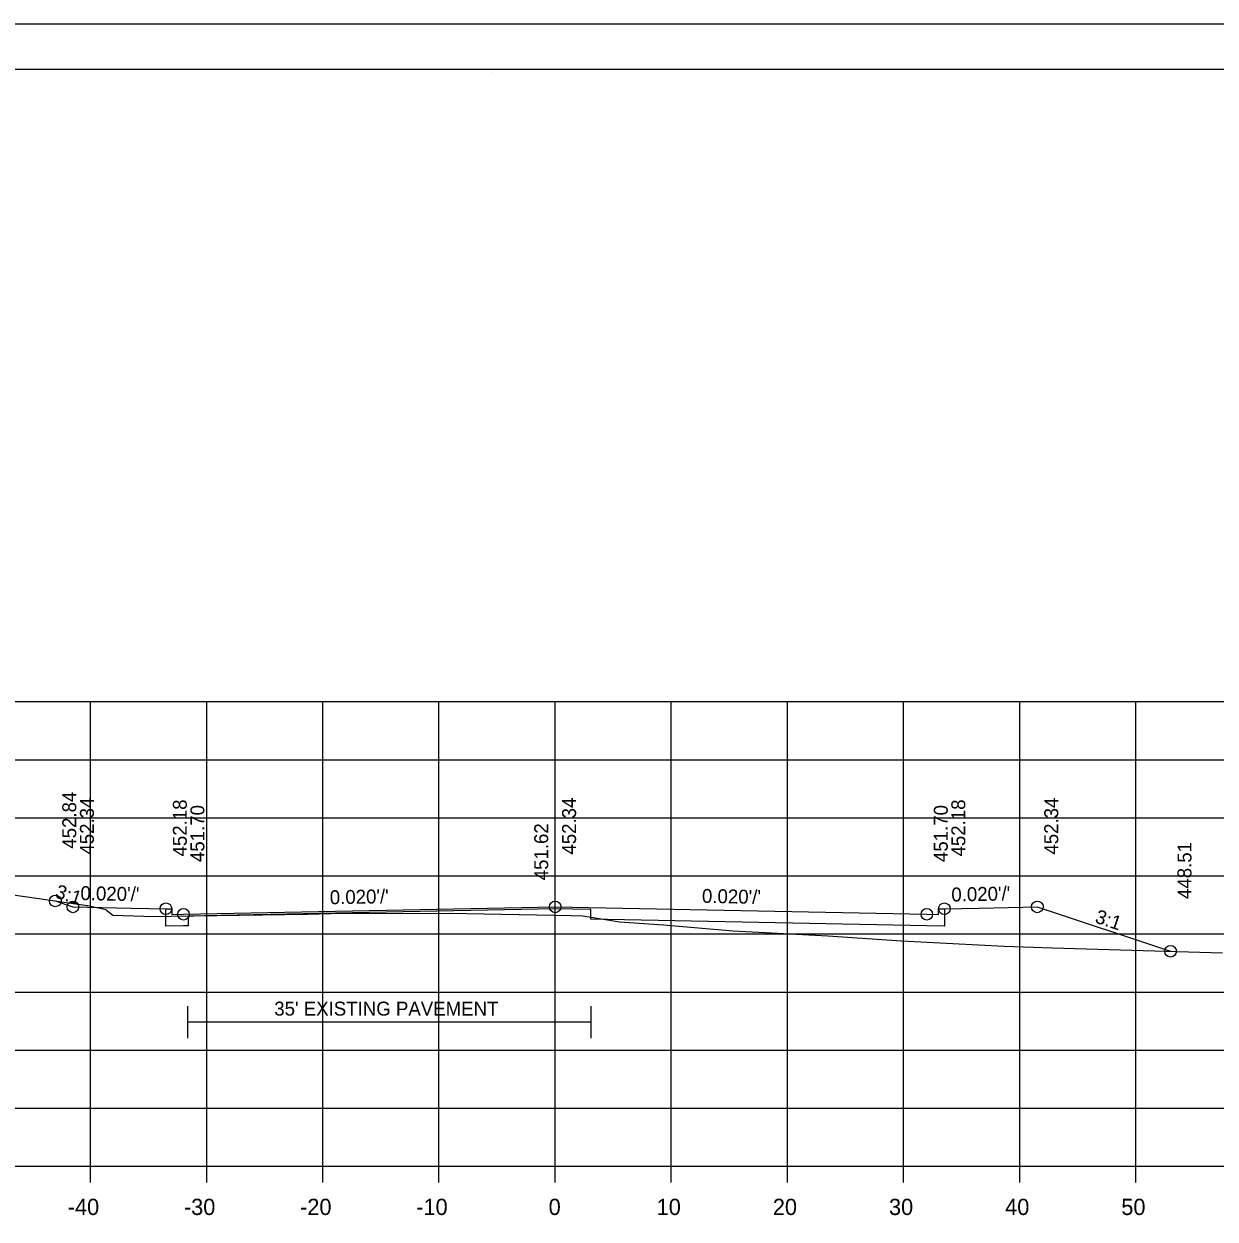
# Model space of a CAD drawing. Extents: x 1538688 to 1540766, y 656250 to 671912.
# Drawn here: x 1538812.4 to 1538915, y 665195.2 to 665298.1 of the extents above; entities that cross this region are included whole.
import ezdxf

# ---------------------------------------------------------------- set-up
doc = ezdxf.new("R2010")
doc.units = 0
for name, color, linetype in [('18', 7, 'Continuous'), ('20', 7, 'Continuous'), ('22', 7, 'Continuous'), ('26', 7, 'Continuous'), ('41', 7, 'Continuous'), ('42', 7, 'Continuous'), ('7', 7, 'Continuous'), ('Borings', 7, 'Continuous'), ('Horizontal Alignment', 7, 'Continuous'), ('RipRap', 7, 'Continuous'), ('Wall Heights', 7, 'Continuous')]:
    doc.layers.add(name, color=color, linetype=linetype)

msp = doc.modelspace()

# ---------------------------------------------------------------- linework, layer by layer
at = {"layer": '18'}
msp.add_lwpolyline([(1538802.08, 665224.46), (1538817.93, 665222.18), (1538817.96, 665222.18), (1538819.49, 665221.84), (1538819.56, 665221.8), (1538820.1, 665221.37), (1538822.78, 665221.26), (1538823.17, 665221.25), (1538836.86, 665221.43), (1538837.86, 665221.47), (1538838.84, 665221.49), (1538849.08, 665221.54), (1538859.55, 665221.33), (1538860.56, 665221.31), (1538861.27, 665221.19), (1538863.71, 665220.78), (1538867.5, 665220.52), (1538873.52, 665220.02), (1538881.66, 665219.59), (1538888, 665219.16), (1538896.85, 665218.7), (1538900.99, 665218.55), (1538915.62, 665218.12)], dxfattribs=at)
at = {"layer": '20'}
msp.add_lwpolyline([(1538815.15, 665222.58), (1538816.67, 665222.07), (1538821.67, 665221.97), (1538824.67, 665221.91), (1538825.17, 665221.91), (1538825.18, 665221.41), (1538826.18, 665221.43), (1538858.18, 665222.07), (1538890.18, 665221.43), (1538891.18, 665221.41), (1538891.19, 665221.91), (1538891.69, 665221.91), (1538894.69, 665221.97), (1538899.69, 665222.07), (1538911.16, 665218.25)], dxfattribs=at)
at = {"layer": '22'}
for p, q in [((1538718.18, 665239.74), (1538998.18, 665239.74)), ((1538818.18, 665199.74), (1538818.18, 665239.74)), ((1538828.18, 665199.74), (1538828.18, 665239.74)), ((1538838.18, 665199.74), (1538838.18, 665239.74)), ((1538848.18, 665199.74), (1538848.18, 665239.74)), ((1538858.18, 665199.74), (1538858.18, 665239.74)), ((1538868.18, 665199.74), (1538868.18, 665239.74)), ((1538878.18, 665199.74), (1538878.18, 665239.74)), ((1538888.18, 665199.74), (1538888.18, 665239.74)), ((1538898.18, 665199.74), (1538898.18, 665239.74)), ((1538908.18, 665199.74), (1538908.18, 665239.74)), ((1538718.18, 665234.74), (1538998.18, 665234.74)), ((1538718.18, 665229.74), (1538998.18, 665229.74)), ((1538718.18, 665224.74), (1538998.18, 665224.74)), ((1538718.18, 665219.74), (1538998.18, 665219.74)), ((1538718.18, 665214.74), (1538998.18, 665214.74)), ((1538718.18, 665209.74), (1538998.18, 665209.74)), ((1538718.18, 665204.74), (1538998.18, 665204.74)), ((1538718.18, 665199.74), (1538998.18, 665199.74))]:
    msp.add_line(p, q, dxfattribs=at)
at = {"layer": '26'}
msp.add_line((1538687.78, 665298.09), (1539021.11, 665298.09), dxfattribs=at)
msp.add_lwpolyline([(1538687.77, 665298.09), (1539021.11, 665298.09), (1539021.11, 665084.76), (1538687.77, 665084.76)], close=True, dxfattribs=at)
for centre in [(1538815.15, 665222.58), (1538816.67, 665222.07), (1538824.67, 665221.91), (1538826.18, 665221.43), (1538858.18, 665222.07), (1538890.18, 665221.43), (1538891.69, 665221.91), (1538899.69, 665222.07), (1538911.16, 665218.25)]:
    msp.add_circle(centre, 0.5, dxfattribs=at)
at = {"layer": '7'}
for p, q in [((1538826.54, 665213.52), (1538826.54, 665210.77)), ((1538861.25, 665213.52), (1538861.25, 665210.77)), ((1538861.25, 665212.15), (1538826.54, 665212.15))]:
    msp.add_line(p, q, dxfattribs=at)
at = {"layer": 'Borings'}
for p, q in [((1538718.18, 665199.74), (1538998.18, 665199.74)), ((1538818.18, 665198.34), (1538818.18, 665199.74)), ((1538828.18, 665198.34), (1538828.18, 665199.74)), ((1538838.18, 665198.34), (1538838.18, 665199.74)), ((1538848.18, 665198.34), (1538848.18, 665199.74)), ((1538858.18, 665198.34), (1538858.18, 665199.74)), ((1538868.18, 665198.34), (1538868.18, 665199.74)), ((1538878.18, 665198.34), (1538878.18, 665199.74)), ((1538888.18, 665198.34), (1538888.18, 665199.74)), ((1538898.18, 665198.34), (1538898.18, 665199.74)), ((1538908.18, 665198.34), (1538908.18, 665199.74))]:
    msp.add_line(p, q, dxfattribs=at)
at = {"layer": 'RipRap'}
for p, q in [((1538700.18, 665294.2), (1539016.36, 665294.2)), ((1538852.7, 665293.94), (1538852.7, 665293.94)), ((1538852.7, 665293.94), (1538852.7, 665293.94))]:
    msp.add_line(p, q, dxfattribs=at)
at = {"layer": 'Wall Heights'}
msp.add_lwpolyline([(1538891.69, 665221.91), (1538891.69, 665220.41), (1538890.18, 665220.43), (1538861.26, 665221.02), (1538861.26, 665221.85), (1538858.18, 665221.91), (1538839.26, 665221.53), (1538826.58, 665221.28), (1538826.58, 665220.44), (1538826.18, 665220.43), (1538824.67, 665220.41), (1538824.67, 665221.91)], dxfattribs=at)

# ---------------------------------------------------------------- texts
at = {"layer": '41'}
for s, p in [('452.84', (1538816.95, 665227.08)), ('452.34', (1538818.47, 665226.57)), ('452.18', (1538826.47, 665226.41)), ('452.34', (1538859.98, 665226.57)), ('452.18', (1538893.49, 665226.41)), ('452.34', (1538901.49, 665226.57)), ('451.70', (1538827.98, 665225.93)), ('451.70', (1538891.98, 665225.93)), ('451.62', (1538857.58, 665224.36)), ('448.51', (1538912.96, 665222.75))]:
    msp.add_text(s, height=1.2, rotation=90, dxfattribs=at).set_placement(p)
at = {"layer": '42'}
for s, rotation, p in [('3:1', 341.5651, (1538815.06, 665222.9)), ("0.020'/'", 358.8542, (1538817.3, 665222.66)), ("0.020'/'", 1.1458, (1538838.79, 665222.29)), ("0.020'/'", 358.8542, (1538870.81, 665222.42)), ("0.020'/'", 1.1458, (1538892.3, 665222.53)), ('3:1', 341.5651, (1538904.58, 665220.74))]:
    msp.add_text(s, height=1.2, rotation=rotation, dxfattribs=at).set_placement(p)
at = {"layer": '7'}
msp.add_text("35' EXISTING PAVEMENT", height=1.2, dxfattribs=at).set_placement((1538834, 665212.71))
at = {"layer": 'Horizontal Alignment'}
for s, p in [('-40', (1538816.22, 665195.54)), ('-30', (1538826.22, 665195.54)), ('-20', (1538836.22, 665195.54)), ('-10', (1538846.22, 665195.54)), ('0', (1538857.62, 665195.54)), ('10', (1538866.92, 665195.54)), ('20', (1538876.92, 665195.54)), ('30', (1538886.92, 665195.54)), ('40', (1538896.92, 665195.54)), ('50', (1538906.92, 665195.54))]:
    msp.add_text(s, height=1.4, dxfattribs=at).set_placement(p)

doc.saveas('drawing.dxf')
